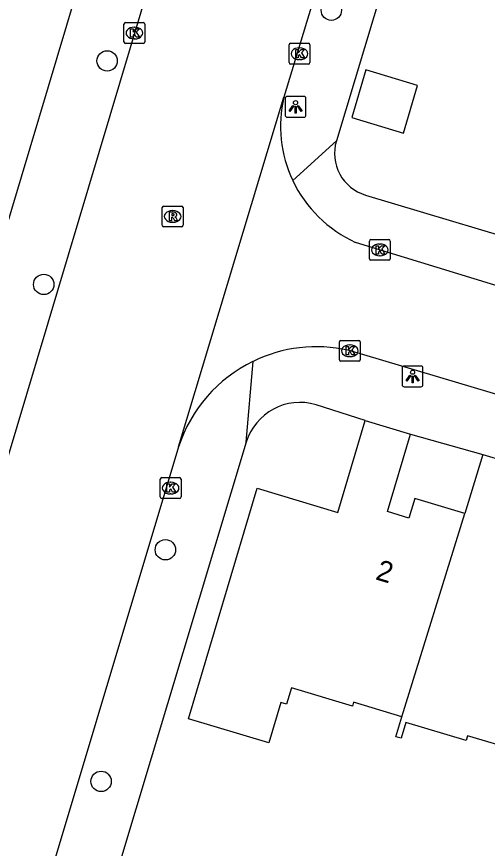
# Model space of a CAD drawing. Extents: x 162186 to 163152, y 385513 to 386513.
# Drawn here: x 162544.83 to 162567.41, y 386042.82 to 386082.74 of the extents above; entities that cross this region are included whole.
import ezdxf

# ---------------------------------------------------------------- set-up
doc = ezdxf.new("R2010")
doc.units = 0
for name, color, linetype in [('IMGEO_Boom', 7, 'Continuous'), ('IMGEO_Kolk', 7, 'Continuous'), ('IMGEO_Lichtpunt', 7, 'Continuous'), ('IMGEO_Pand', 7, 'Continuous'), ('IMGEO_Pand_nummerreeks', 7, 'Continuous'), ('IMGEO_Rijbaan_lokaal_gesloten', 7, 'Continuous'), ('IMGEO_Rijbaan_lokaal_open', 7, 'Continuous'), ('IMGEO_Rioolput', 7, 'Continuous'), ('IMGEO_Voetpad_open', 7, 'Continuous')]:
    doc.layers.add(name, color=color, linetype=linetype)

msp = doc.modelspace()

# ---------------------------------------------------------------- linework, layer by layer
at = {"layer": 'IMGEO_Boom'}
for centre in [(162559.923, 386083.051), (162549.169, 386080.614), (162546.127, 386069.889), (162551.963, 386057.155), (162548.879, 386046.038)]:
    msp.add_circle(centre, 0.489, dxfattribs=at)
at = {"layer": 'IMGEO_Kolk'}
for p, q in [((162549.976, 386081.527), (162549.976, 386082.379)), ((162550.051, 386082.453), (162550.903, 386082.453)), ((162550.464, 386082.233), (162550.489, 386082.233)), ((162550.977, 386082.379), (162550.977, 386081.527)), ((162550.903, 386081.453), (162550.051, 386081.453)), ((162550.487, 386081.673), (162550.462, 386081.673)), ((162557.895, 386080.534), (162557.895, 386081.386)), ((162557.97, 386081.46), (162558.822, 386081.46)), ((162558.896, 386081.386), (162558.896, 386080.534)), ((162558.383, 386081.24), (162558.408, 386081.24)), ((162558.406, 386080.68), (162558.381, 386080.68)), ((162558.822, 386080.46), (162557.97, 386080.46)), ((162561.749, 386071.119), (162561.749, 386071.971)), ((162561.824, 386072.045), (162562.676, 386072.045)), ((162562.237, 386071.825), (162562.262, 386071.825)), ((162562.75, 386071.971), (162562.75, 386071.119)), ((162562.676, 386071.045), (162561.824, 386071.045)), ((162562.26, 386071.265), (162562.235, 386071.265)), ((162560.311, 386066.276), (162560.311, 386067.128)), ((162560.386, 386067.202), (162561.238, 386067.202)), ((162560.799, 386066.982), (162560.824, 386066.982)), ((162561.312, 386067.128), (162561.312, 386066.276)), ((162561.238, 386066.202), (162560.386, 386066.202)), ((162560.822, 386066.422), (162560.797, 386066.422)), ((162551.789, 386060.615), (162552.641, 386060.615)), ((162551.714, 386059.689), (162551.714, 386060.541)), ((162552.202, 386060.395), (162552.227, 386060.395)), ((162552.715, 386060.541), (162552.715, 386059.689)), ((162552.225, 386059.835), (162552.2, 386059.835)), ((162552.641, 386059.615), (162551.789, 386059.615))]:
    msp.add_line(p, q, dxfattribs=at)
for points in [[(162549.976, 386081.527), (162549.976, 386082.379)], [(162550.051, 386082.453), (162550.903, 386082.453)], [(162550.297, 386082.153), (162550.42, 386082.153), (162550.42, 386082.002), (162550.55, 386082.153), (162550.714, 386082.153), (162550.568, 386082.002), (162550.721, 386081.753), (162550.569, 386081.753), (162550.484, 386081.917), (162550.42, 386081.85), (162550.42, 386081.753), (162550.297, 386081.753), (162550.297, 386082.153)], [(162550.977, 386082.379), (162550.977, 386081.527)], [(162550.903, 386081.453), (162550.051, 386081.453)], [(162557.895, 386080.534), (162557.895, 386081.386)], [(162557.97, 386081.46), (162558.822, 386081.46)], [(162558.896, 386081.386), (162558.896, 386080.534)], [(162558.216, 386081.16), (162558.339, 386081.16), (162558.339, 386081.009), (162558.469, 386081.16), (162558.633, 386081.16), (162558.487, 386081.009), (162558.64, 386080.76), (162558.488, 386080.76), (162558.403, 386080.924), (162558.339, 386080.857), (162558.339, 386080.76), (162558.216, 386080.76), (162558.216, 386081.16)], [(162558.822, 386080.46), (162557.97, 386080.46)], [(162561.749, 386071.119), (162561.749, 386071.971)], [(162561.824, 386072.045), (162562.676, 386072.045)], [(162562.07, 386071.745), (162562.193, 386071.745), (162562.193, 386071.594), (162562.323, 386071.745), (162562.487, 386071.745), (162562.341, 386071.594), (162562.494, 386071.345), (162562.342, 386071.345), (162562.257, 386071.509), (162562.193, 386071.442), (162562.193, 386071.345), (162562.07, 386071.345), (162562.07, 386071.745)], [(162562.75, 386071.971), (162562.75, 386071.119)], [(162562.676, 386071.045), (162561.824, 386071.045)], [(162560.311, 386066.276), (162560.311, 386067.128)], [(162560.386, 386067.202), (162561.238, 386067.202)], [(162561.312, 386067.128), (162561.312, 386066.276)], [(162560.632, 386066.902), (162560.755, 386066.902), (162560.755, 386066.751), (162560.885, 386066.902), (162561.049, 386066.902), (162560.903, 386066.751), (162561.056, 386066.502), (162560.904, 386066.502), (162560.819, 386066.666), (162560.755, 386066.599), (162560.755, 386066.502), (162560.632, 386066.502), (162560.632, 386066.902)], [(162561.238, 386066.202), (162560.386, 386066.202)], [(162551.789, 386060.615), (162552.641, 386060.615)], [(162551.714, 386059.689), (162551.714, 386060.541)], [(162552.035, 386060.315), (162552.158, 386060.315), (162552.158, 386060.164), (162552.288, 386060.315), (162552.452, 386060.315), (162552.306, 386060.164), (162552.459, 386059.915), (162552.307, 386059.915), (162552.222, 386060.079), (162552.158, 386060.012), (162552.158, 386059.915), (162552.035, 386059.915), (162552.035, 386060.315)], [(162552.715, 386060.541), (162552.715, 386059.689)], [(162552.641, 386059.615), (162551.789, 386059.615)]]:
    msp.add_lwpolyline(points, dxfattribs=at)
for centre, start, end in [((162550.053, 386082.377), 91.552, 178.448), ((162550.053, 386082.377), 91.552, 178.448), ((162550.901, 386082.377), 1.552, 88.448), ((162550.901, 386082.377), 1.552, 88.448), ((162550.053, 386081.529), 181.552, 268.448), ((162550.053, 386081.529), 181.552, 268.448), ((162550.901, 386081.529), 271.552, 358.448), ((162550.901, 386081.529), 271.552, 358.448), ((162557.972, 386081.384), 91.552, 178.448), ((162557.972, 386081.384), 91.552, 178.448), ((162558.82, 386081.384), 1.552, 88.448), ((162558.82, 386081.384), 1.552, 88.448), ((162557.972, 386080.536), 181.552, 268.448), ((162557.972, 386080.536), 181.552, 268.448), ((162558.82, 386080.536), 271.552, 358.448), ((162558.82, 386080.536), 271.552, 358.448), ((162561.826, 386071.969), 91.552, 178.448), ((162561.826, 386071.969), 91.552, 178.448), ((162562.674, 386071.969), 1.552, 88.448), ((162562.674, 386071.969), 1.552, 88.448), ((162561.826, 386071.121), 181.552, 268.448), ((162561.826, 386071.121), 181.552, 268.448), ((162562.674, 386071.121), 271.552, 358.448), ((162562.674, 386071.121), 271.552, 358.448), ((162560.388, 386067.126), 91.552, 178.448), ((162560.388, 386067.126), 91.552, 178.448), ((162561.236, 386067.126), 1.552, 88.448), ((162561.236, 386067.126), 1.552, 88.448), ((162560.388, 386066.278), 181.552, 268.448), ((162560.388, 386066.278), 181.552, 268.448), ((162561.236, 386066.278), 271.552, 358.448), ((162561.236, 386066.278), 271.552, 358.448), ((162551.791, 386060.539), 91.552, 178.448), ((162551.791, 386060.539), 91.552, 178.448), ((162552.639, 386060.539), 1.552, 88.448), ((162552.639, 386060.539), 1.552, 88.448), ((162551.791, 386059.691), 181.552, 268.448), ((162551.791, 386059.691), 181.552, 268.448), ((162552.639, 386059.691), 271.552, 358.448), ((162552.639, 386059.691), 271.552, 358.448)]:
    msp.add_arc(centre, 0.0765, start, end, dxfattribs=at)
for centre, major_axis, ratio, start_param, end_param in [((162550.463, 386081.953), (-0.387, 0.002), 0.722429, 4.712389, 7.853982), ((162550.488, 386081.953), (-0.39, 0.002), 0.717154, 1.570796, 4.712389), ((162558.382, 386080.96), (-0.387, 0.002), 0.722429, 4.712389, 7.853982), ((162558.407, 386080.96), (-0.39, 0.002), 0.717154, 1.570796, 4.712389), ((162562.236, 386071.545), (-0.387, 0.002), 0.722429, 4.712389, 7.853982), ((162562.261, 386071.545), (-0.39, 0.002), 0.717154, 1.570796, 4.712389), ((162560.798, 386066.702), (-0.387, 0.002), 0.722429, 4.712389, 7.853982), ((162560.823, 386066.702), (-0.39, 0.002), 0.717154, 1.570796, 4.712389), ((162552.201, 386060.115), (-0.387, 0.002), 0.722429, 4.712389, 7.853982), ((162552.226, 386060.115), (-0.39, 0.002), 0.717154, 1.570796, 4.712389)]:
    msp.add_ellipse(centre, major_axis=major_axis, ratio=ratio, start_param=start_param, end_param=end_param, dxfattribs=at)
at = {"layer": 'IMGEO_Lichtpunt'}
for p, q in [((162557.709, 386078.816), (162557.709, 386078.009)), ((162557.709, 386078.816), (162557.709, 386078.009)), ((162558.611, 386078.911), (162557.803, 386078.911)), ((162558.611, 386078.911), (162557.803, 386078.911)), ((162558.705, 386078.009), (162558.705, 386078.816)), ((162558.705, 386078.009), (162558.705, 386078.816)), ((162557.803, 386077.915), (162558.611, 386077.915)), ((162557.803, 386077.915), (162558.611, 386077.915)), ((162563.322, 386065.876), (162563.322, 386065.069)), ((162563.322, 386065.876), (162563.322, 386065.069)), ((162564.224, 386065.971), (162563.416, 386065.971)), ((162564.224, 386065.971), (162563.416, 386065.971)), ((162564.318, 386065.069), (162564.318, 386065.876)), ((162564.318, 386065.069), (162564.318, 386065.876)), ((162563.416, 386064.975), (162564.224, 386064.975)), ((162563.416, 386064.975), (162564.224, 386064.975))]:
    msp.add_line(p, q, dxfattribs=at)
for points in [[(162558.083, 386078.48), (162558.122, 386078.452), (162557.934, 386078.19), (162557.896, 386078.217), (162558.083, 386078.48)], [(162558.185, 386078.432), (162558.232, 386078.432), (162558.232, 386078.11), (162558.185, 386078.11), (162558.185, 386078.432)], [(162558.295, 386078.452), (162558.333, 386078.479), (162558.52, 386078.217), (162558.481, 386078.189), (162558.295, 386078.452)], [(162563.696, 386065.54), (162563.735, 386065.512), (162563.547, 386065.25), (162563.509, 386065.277), (162563.696, 386065.54)], [(162563.798, 386065.492), (162563.845, 386065.492), (162563.845, 386065.17), (162563.798, 386065.17), (162563.798, 386065.492)], [(162563.908, 386065.512), (162563.946, 386065.539), (162564.133, 386065.277), (162564.094, 386065.249), (162563.908, 386065.512)]]:
    msp.add_lwpolyline(points, dxfattribs=at)
for centre in [(162558.208, 386078.614), (162563.821, 386065.674)]:
    msp.add_circle(centre, 0.0994, dxfattribs=at)
for centre, start, end in [((162557.803, 386078.816), 90, 180), ((162557.803, 386078.816), 90, 180), ((162558.611, 386078.816), 0, 90), ((162558.611, 386078.816), 0, 90), ((162557.803, 386078.009), 180, 270), ((162557.803, 386078.009), 180, 270), ((162558.611, 386078.009), 270, 0), ((162558.611, 386078.009), 270, 360), ((162563.416, 386065.876), 90, 180), ((162563.416, 386065.876), 90, 180), ((162564.224, 386065.876), 0, 90), ((162564.224, 386065.876), 0, 90), ((162563.416, 386065.069), 180, 270), ((162563.416, 386065.069), 180, 270), ((162564.224, 386065.069), 270, 0), ((162564.224, 386065.069), 270, 360)]:
    msp.add_arc(centre, 0.0946, start, end, dxfattribs=at)
at = {"layer": 'IMGEO_Pand'}
for points in [[(162563.38, 386077.154), (162564.063, 386079.442), (162561.583, 386080.183), (162560.899, 386077.895), (162563.38, 386077.154)], [(162563.309, 386049.141), (162560.986, 386049.835), (162560.931, 386049.653), (162558.014, 386050.525), (162557.779, 386049.736), (162557.501, 386049.819), (162556.925, 386047.891), (162553.064, 386049.045), (162556.367, 386060.102), (162560.228, 386058.948), (162561.544, 386063.355)], [(162561.544, 386063.355), (162563.726, 386062.704)], [(162566.334, 386058.888), (162563.925, 386059.608), (162563.646, 386058.675), (162562.615, 386058.983), (162563.726, 386062.704)], [(162567.184, 386061.729), (162566.334, 386058.888)], [(162567.184, 386061.729), (162569.337, 386061.086)], [(162563.309, 386049.141), (162566.334, 386058.888)], [(162568.84, 386047.513), (162566.462, 386048.224), (162566.397, 386048.005), (162563.496, 386048.871), (162563.267, 386048.105), (162563.022, 386048.178), (162563.309, 386049.141)]]:
    msp.add_lwpolyline(points, dxfattribs=at)
at = {"layer": 'IMGEO_Rijbaan_lokaal_gesloten'}
for points in [[(162571.839, 386125.681), (162571.767, 386125.417), (162557.647, 386078.873)], [(162556.224, 386101.164), (162536.876, 386036.467)], [(162552.598, 386062.092), (162557.647, 386078.873)], [(162552.598, 386062.092), (162544.709, 386035.795)]]:
    msp.add_lwpolyline(points, dxfattribs=at)
at = {"layer": 'IMGEO_Rijbaan_lokaal_open'}
for points in [[(162586.781, 386064.034), (162561.09, 386071.908)], [(162603.688, 386053.915), (162603.581, 386053.947), (162560.731, 386066.727)]]:
    msp.add_lwpolyline(points, dxfattribs=at)
for centre, radius, start, end in [((162563.605, 386077.487), 6.117, 166.9011, 205.2215), ((162563.612, 386077.489), 6.125, 205.2156, 245.6834), ((162559.209, 386059.95), 6.946, 77.3395, 115.9796), ((162559.208, 386059.945), 6.95, 115.9596, 162.0057)]:
    msp.add_arc(centre, radius, start, end, dxfattribs=at)
at = {"layer": 'IMGEO_Rioolput'}
for p, q in [((162551.812, 386072.724), (162551.812, 386073.576)), ((162551.887, 386073.65), (162552.739, 386073.65)), ((162552.3, 386073.43), (162552.325, 386073.43)), ((162552.813, 386073.576), (162552.813, 386072.724)), ((162552.739, 386072.65), (162551.887, 386072.65)), ((162552.323, 386072.87), (162552.298, 386072.87))]:
    msp.add_line(p, q, dxfattribs=at)
for points in [[(162551.812, 386072.724), (162551.812, 386073.576)], [(162551.887, 386073.65), (162552.739, 386073.65)], [(162552.401, 386073.348), (162552.149, 386073.35), (162552.149, 386072.95)], [(162552.813, 386073.576), (162552.813, 386072.724)], [(162552.149, 386072.95), (162552.273, 386072.95), (162552.273, 386073.112), (162552.284, 386073.112)], [(162552.327, 386073.269), (162552.273, 386073.269), (162552.273, 386073.188)], [(162552.273, 386073.188), (162552.325, 386073.188)], [(162552.331, 386073.083), (162552.402, 386072.95), (162552.542, 386072.95), (162552.477, 386073.076)], [(162552.739, 386072.65), (162551.887, 386072.65)]]:
    msp.add_lwpolyline(points, dxfattribs=at)
for centre, radius, start, end in [((162551.889, 386073.574), 0.0765, 91.552, 178.448), ((162551.889, 386073.574), 0.0765, 91.552, 178.448), ((162552.4, 386073.238), 0.109, 350.3612, 89.416), ((162552.737, 386073.574), 0.0765, 1.552, 88.448), ((162552.737, 386073.574), 0.0765, 1.552, 88.448), ((162552.283, 386073.059), 0.0533, 26.0293, 88.6989), ((162552.309, 386073.377), 0.19, 274.7715, 282.9687), ((162552.333, 386073.173), 0.0964, 77.0061, 93.1865), ((162552.347, 386073.23), 0.0378, 276.6634, 79.6772), ((162552.398, 386073.238), 0.112, 277.5842, 350.9817), ((162552.382, 386073.023), 0.108, 29.5134, 73.7905), ((162551.889, 386072.726), 0.0765, 181.552, 268.448), ((162551.889, 386072.726), 0.0765, 181.552, 268.448), ((162552.737, 386072.726), 0.0765, 271.552, 358.448), ((162552.737, 386072.726), 0.0765, 271.552, 358.448)]:
    msp.add_arc(centre, radius, start, end, dxfattribs=at)
for centre, major_axis, ratio, start_param, end_param in [((162552.299, 386073.15), (-0.387, 0.002), 0.722429, 4.712389, 7.853982), ((162552.324, 386073.15), (-0.39, 0.002), 0.717154, 1.570796, 4.712389)]:
    msp.add_ellipse(centre, major_axis=major_axis, ratio=ratio, start_param=start_param, end_param=end_param, dxfattribs=at)
at = {"layer": 'IMGEO_Voetpad_open'}
for points in [[(162574.588, 386124.721), (162560.164, 386076.774)], [(162551.525, 386096.722), (162540.262, 386059.084)], [(162558.071, 386074.88), (162560.164, 386076.774)], [(162561.564, 386074.178), (162570.985, 386071.35)], [(162555.845, 386062.31), (162556.166, 386066.194)], [(162561.544, 386063.355), (162559.189, 386064.113)], [(162563.726, 386062.704), (162567.184, 386061.729)], [(162555.845, 386062.31), (162549.021, 386039.652), (162548.964, 386039.426), (162548.927, 386039.196)]]:
    msp.add_lwpolyline(points, dxfattribs=at)
for centre, radius, start, end in [((162562.154, 386076.172), 2.079, 163.1674, 253.5078), ((162558.42, 386061.536), 2.689, 73.3908, 163.274)]:
    msp.add_arc(centre, radius, start, end, dxfattribs=at)

# ---------------------------------------------------------------- texts
at = {"layer": 'IMGEO_Pand_nummerreeks'}
msp.add_text('2', height=1, rotation=343.3413, dxfattribs=at).set_placement((162561.996, 386055.744))

doc.saveas('drawing.dxf')
